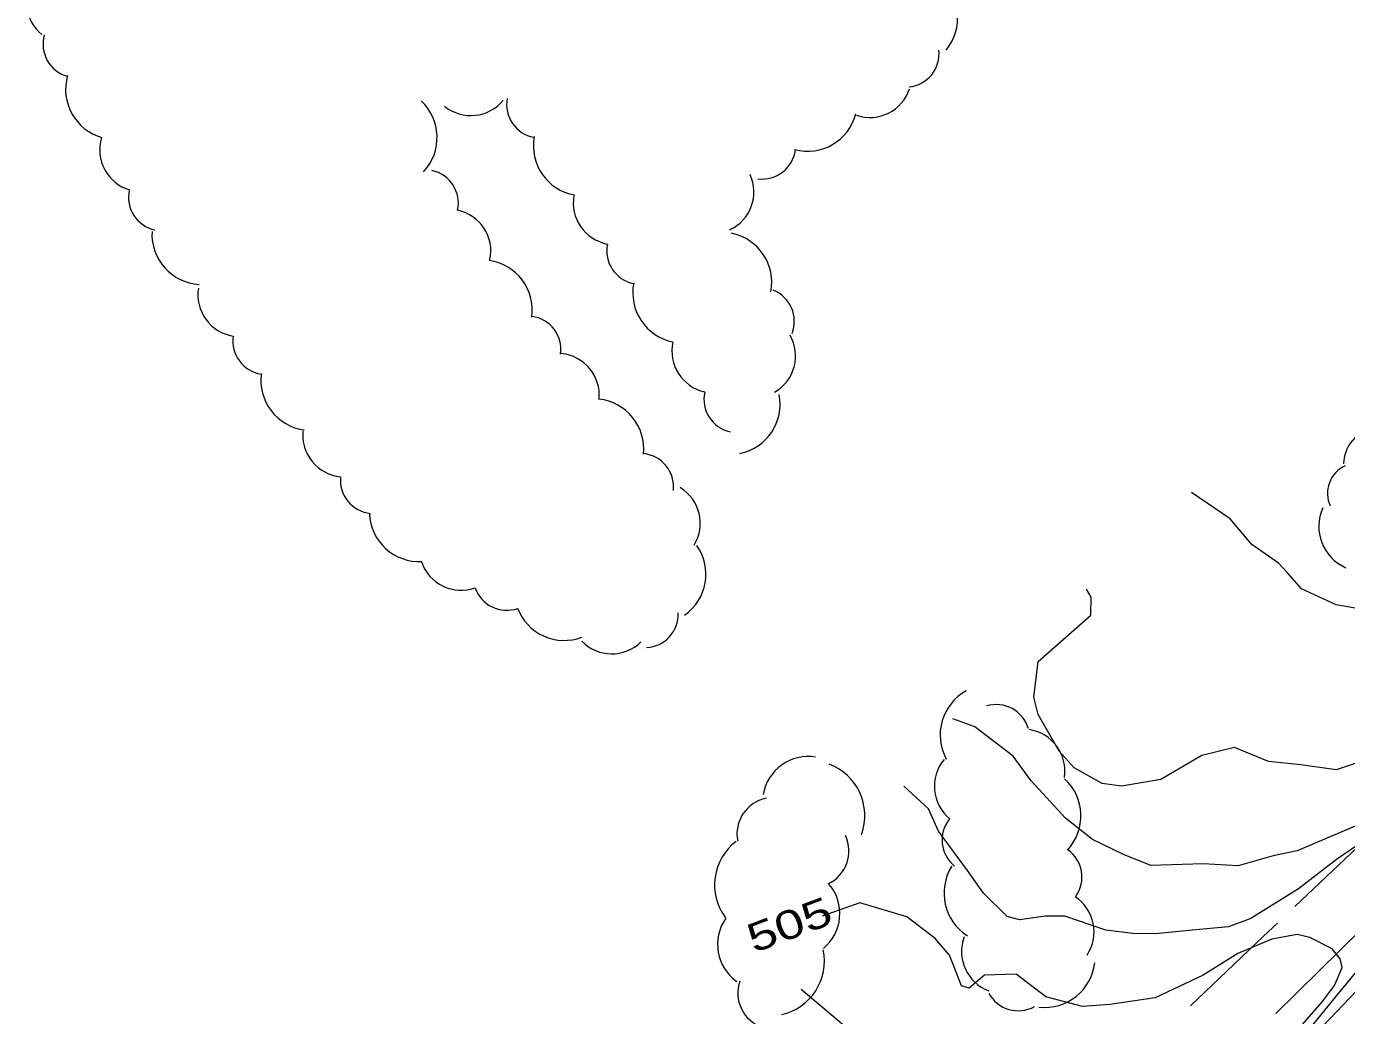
# Model space of a CAD drawing. Extents: x 2361284 to 2366480, y 6976556 to 6985346.
# Drawn here: x 2363927.3 to 2364147.3, y 6976876.8 to 6977041.6 of the extents above; entities that cross this region are included whole.
import ezdxf
from ezdxf.enums import TextEntityAlignment as Align

# ---------------------------------------------------------------- set-up
doc = ezdxf.new("R2010")
doc.units = 0
doc.header["$LTSCALE"] = 1.9
for name, color, linetype, lineweight in [('12', 7, 'Continuous', 13), ('13', 7, 'Continuous', 13), ('15', 7, 'Continuous', 13), ('16', 7, 'Continuous', 13)]:
    doc.layers.add(name, color=color, linetype=linetype, lineweight=lineweight)

msp = doc.modelspace()

# ---------------------------------------------------------------- linework, layer by layer
at = {"layer": '12'}
msp.add_lwpolyline([(2364139.204, 6976874.37), (2364143.289, 6976879.12), (2364145.285, 6976881.789), (2364146.607, 6976884.762), (2364146.243, 6976886.219), (2364144.937, 6976887.906), (2364141.198, 6976889.751), (2364139.073, 6976890.251), (2364134.87, 6976889.511), (2364129.183, 6976887.117), (2364123.407, 6976883.472), (2364115.412, 6976879.735), (2364107.873, 6976878.583), (2364103.286, 6976878.259), (2364097.209, 6976879.862), (2364092.233, 6976883.675), (2364086.945, 6976883.515), (2364084.396, 6976881.331), (2364083.102, 6976881.698), (2364081.133, 6976886.83), (2364078.737, 6976889.587), (2364074.041, 6976893.193), (2364066.189, 6976895.548), (2364059.911, 6976893.318)], dxfattribs=at)
at = {"layer": '13'}
for points in [[(2364150.019, 6976944.437), (2364145.562, 6976945.225), (2364139.826, 6976947.852), (2364137.54, 6976950.5), (2364135.955, 6976952.125), (2364131.535, 6976955.272), (2364127.904, 6976959.548), (2364121.491, 6976963.907)], [(2364151.225, 6976919.608), (2364145.604, 6976917.704), (2364139.674, 6976918.548), (2364134.319, 6976919.117), (2364128.656, 6976921.423), (2364123.209, 6976920.081), (2364116.357, 6976916.076), (2364109.818, 6976914.989), (2364106.552, 6976915.453), (2364101.927, 6976918.049), (2364099.392, 6976920.815), (2364095.922, 6976926.932), (2364095.211, 6976929.839), (2364095.898, 6976935.762), (2364104.696, 6976943.476), (2364104.747, 6976946.47), (2364103.984, 6976947.821)], [(2364148.762, 6976908.304), (2364139.061, 6976904.201), (2364135.108, 6976903.364), (2364129.244, 6976901.738), (2364123.431, 6976902.023), (2364114.663, 6976901.789), (2364110.155, 6976903.586), (2364104.941, 6976906.107), (2364100.447, 6976909.644), (2364094.747, 6976915.891), (2364091.718, 6976919.962), (2364085.349, 6976924.885), (2364081.659, 6976926.227)], [(2364152.491, 6976907.439), (2364145.616, 6976902.744), (2364139.301, 6976897.873), (2364131.347, 6976892.957), (2364127.641, 6976891.522), (2364121.555, 6976890.974), (2364115.441, 6976890.356), (2364111.68, 6976890.42), (2364107.185, 6976890.998), (2364100.341, 6976893.323), (2364097.15, 6976893.308), (2364092.79, 6976892.727), (2364090.741, 6976893.291), (2364086.805, 6976897.154), (2364084.149, 6976900.948), (2364079.287, 6976907.513), (2364077.61, 6976911.217), (2364073.494, 6976914.968)], [(2364134.945, 6976866.93), (2364145.474, 6976879.841), (2364154.104, 6976890.264)], [(2364142.13, 6976873.748), (2364151.32, 6976883.317)], [(2364064.249, 6976874.508), (2364056.387, 6976881.104)]]:
    msp.add_lwpolyline(points, dxfattribs=at)
at = {"layer": '15'}
for p, q in [((2364138.689, 6976894.917), (2364153.199, 6976908.686)), ((2364149.805, 6976891.143), (2364135.528, 6976877.135))]:
    msp.add_line(p, q, dxfattribs=at)
msp.add_lwpolyline([(2364121.284, 6976878.39), (2364133.436, 6976889.927), (2364135.785, 6976892.16)], dxfattribs=at)
at = {"layer": '16'}
for centre, radius, start, end in [((2363934.223, 6977045.628), 6.964, 141.00876, 231.00876), ((2364074.123, 6977042.95), 8.352, 320.60335, 50.60335), ((2363935.595, 6977038.627), 5.565, 164.09679, 254.09679), ((2364073.818, 6977037.018), 5.565, 276.24483, 6.24483), ((2363942.145, 6977031.091), 8.352, 164.09679, 254.09679), ((2364012.871, 6977028.58), 5.565, 169.58443, 259.58443), ((2364067.849, 6977033.374), 6.964, 251.62581, 341.62581), ((2363987.361, 6977023.062), 8.352, 317.02366, 47.02366), ((2364001.346, 6977033.696), 6.964, 230.95411, 320.95411), ((2364057.451, 6977029.13), 8.352, 255.14975, 345.14975), ((2363946.45, 6977021.016), 6.964, 163.37277, 253.37277), ((2364020.111, 6977021.705), 8.352, 169.58443, 259.58443), ((2364049.917, 6977021.713), 5.565, 262.54013, 352.54013), ((2363993.701, 6977012.118), 5.565, 347.99157, 77.99157), ((2364041.561, 6977013.994), 6.964, 294.71816, 24.71816), ((2363949.845, 6977013.112), 5.565, 167.87584, 257.87584), ((2364025.378, 6977012.175), 6.964, 169.58443, 259.58443), ((2363997.712, 6977004.13), 6.964, 347.99157, 77.99157), ((2363956.538, 6977006.937), 8.352, 176.81723, 266.81723), ((2364029.558, 6977004.188), 5.565, 168.63819, 258.63819), ((2364043.16, 6976998.908), 8.352, 349.14702, 79.14702), ((2364003.24, 6976994.294), 8.352, 352.17982, 82.17982), ((2364036.684, 6976997.193), 8.352, 168.63819, 258.63819), ((2363962.807, 6976996.868), 6.964, 170.95358, 260.95358), ((2364049.699, 6976992.443), 5.565, 338.59724, 68.59724), ((2364010.784, 6976987.754), 5.565, 352.17982, 82.17982), ((2363967.235, 6976989.151), 5.565, 171.50468, 261.50468), ((2364048.509, 6976986.686), 6.964, 299.93078, 29.93078), ((2364041.833, 6976987.483), 6.964, 167.45142, 257.45142), ((2364015.786, 6976980.126), 6.964, 354.79744, 84.79744), ((2363974.698, 6976982.613), 8.352, 172.22448, 262.22448), ((2364021.821, 6976971.165), 8.352, 353.95261, 83.95261), ((2364045.769, 6976979.457), 5.565, 167.45142, 257.45142), ((2364044.545, 6976978.616), 8.352, 281.30714, 11.30714), ((2364153.131, 6976968.542), 6.305, 88.69267, 178.69267), ((2363980.294, 6976973.478), 6.964, 174.28715, 264.28715), ((2364029.564, 6976964.861), 5.565, 353.95261, 83.95261), ((2364149.174, 6976963.777), 5.038, 114.64747, 204.64747), ((2363985.157, 6976965.978), 5.565, 174.28715, 264.28715), ((2364032.625, 6976958.768), 6.964, 328.85028, 58.85028), ((2364150.252, 6976958.296), 7.562, 156.12982, 246.12982), ((2363992.77, 6976960.752), 8.352, 182.57712, 272.57713), ((2364032.178, 6976950.304), 8.352, 305.01113, 35.01113), ((2363999.721, 6976954.594), 6.964, 199.32796, 289.32796), ((2364007.302, 6976949.857), 5.565, 199.32796, 289.32796), ((2364016.908, 6976947.624), 8.352, 200.70323, 290.70323), ((2364030.36, 6976943.643), 5.565, 272.45526, 2.45526), ((2364024.819, 6976944.001), 6.964, 224.46661, 314.46661), ((2364087.969, 6976923.508), 8.403, 118.71452, 208.71452), ((2364088.908, 6976922.981), 5.599, 16.54146, 106.54146), ((2364093.368, 6976917.479), 7.006, 351.55453, 81.55453), ((2364057.558, 6976912.343), 7.581, 80.60236, 170.60236), ((2364085.619, 6976914.966), 7.006, 140.47669, 230.47669), ((2364057.912, 6976910.124), 9.092, 339.6012, 69.6012), ((2364094.624, 6976910.042), 8.403, 317.32991, 47.32991), ((2364051.761, 6976907.036), 6.058, 101.57532, 191.57532), ((2364085.485, 6976906.027), 5.599, 141.24413, 231.24413), ((2364058.299, 6976904.19), 6.058, 295.24503, 25.24503), ((2364051.058, 6976898.539), 9.092, 127.11902, 217.11902), ((2364097.615, 6976899.849), 5.599, 324.56194, 54.56194), ((2364088.616, 6976897.16), 8.403, 147.6196, 237.6196), ((2364055.263, 6976893.769), 7.581, 309.83882, 39.83882), ((2364098.218, 6976890.703), 7.006, 326.68035, 56.68035), ((2364050.049, 6976888.634), 7.581, 144.92646, 234.92646), ((2364090.143, 6976887.435), 7.006, 159.57064, 249.57064), ((2364051.183, 6976885.817), 9.092, 282.22824, 12.22824), ((2364097.009, 6976886.533), 8.403, 263.32127, 353.32127), ((2364051.9, 6976880.513), 6.058, 160.66773, 250.66773), ((2364092.599, 6976883.158), 5.599, 208.71626, 298.71626)]:
    msp.add_arc(centre, radius, start, end, dxfattribs=at)

# ---------------------------------------------------------------- texts
at = {"layer": '12', "width": 1.35}
msp.add_text(' 505 ', height=4.8, rotation=20.653, dxfattribs=at).set_placement((2364055.29, 6976889.681), align=Align.CENTER)

doc.saveas('drawing.dxf')
